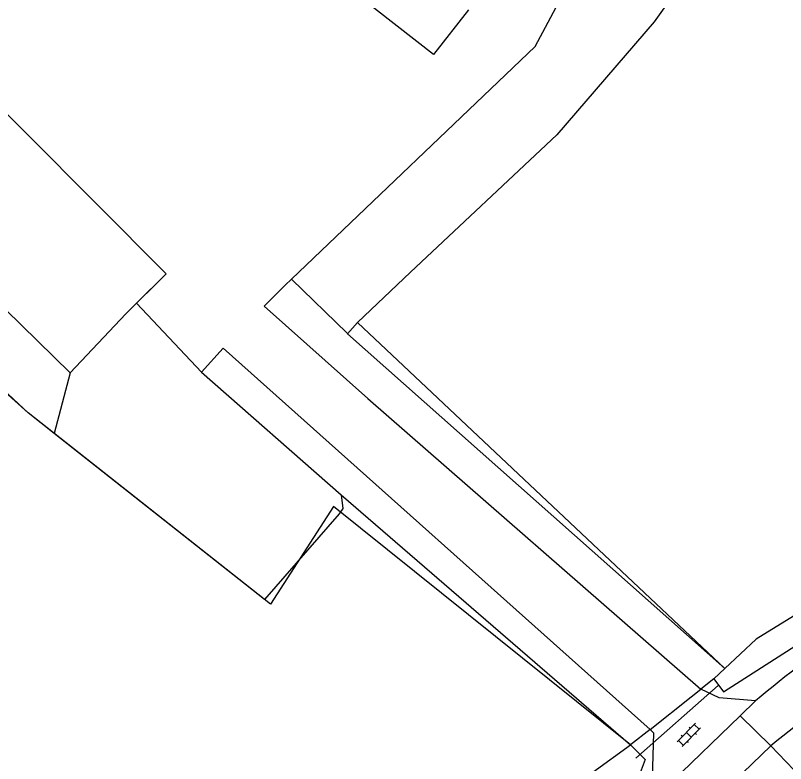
# Model space of a CAD drawing. Extents: x 124000 to 129000, y 395500 to 397503.
# Drawn here: x 125369.3 to 125437.3, y 397079.1 to 397145.1 of the extents above; entities that cross this region are included whole.
import ezdxf

# ---------------------------------------------------------------- set-up
doc = ezdxf.new("R2010")
doc.units = 0
for name, color, linetype in [('gg-afsc-lijn draadraster', 7, 'Continuous'), ('gg-bbg-bijgebouw', 7, 'Continuous'), ('gg-knt-bronhoudergrens', 7, 'Continuous'), ('gg-knt-onverhard', 7, 'Continuous'), ('gg-knt-verharding', 7, 'Continuous'), ('gg-kntw-bovenkant insteek waterloop', 7, 'Continuous'), ('gg-kwrk-duiker nz buis', 7, 'Continuous'), ('gt-grn-groengrens', 7, 'Continuous'), ('gt-grn-weggrens', 7, 'Continuous'), ('gt-symb-klinker verharding', 7, 'Continuous'), ('gx-grn-BAG pand plantopografie verbouwing', 7, 'Continuous'), ('gx-grn-maaiveld', 7, 'Continuous')]:
    doc.layers.add(name, color=color, linetype=linetype)

# ---------------------------------------------------------------- blocks, each defined once
blk = doc.blocks.new('gt0-KL1')
at = {"layer": 'gt-symb-klinker verharding'}
for p, q in [((-1.15, 0.3), (1.15, 0.3)), ((-1, -0.3), (-1, 0.3)), ((-0.5, 0.3), (-0.5, 0.45)), ((0, -0.3), (0, 0.3)), ((0.5, 0.3), (0.5, 0.45)), ((1, -0.3), (1, 0.3)), ((-1.15, -0.3), (1.15, -0.3)), ((-0.5, -0.45), (-0.5, -0.3)), ((0.5, -0.45), (0.5, -0.3))]:
    blk.add_line(p, q, dxfattribs=at)

msp = doc.modelspace()

# ---------------------------------------------------------------- linework, layer by layer
at = {"layer": 'gg-afsc-lijn draadraster'}
msp.add_line((125399.51, 397117.969), (125431.902, 397087.439), dxfattribs=at)
msp.add_lwpolyline([(125423.586, 397080.713), (125397.39, 397101.731), (125391.819, 397093.121), (125370.445, 397110.004), (125346.89, 397131.957), (125343.73, 397135.012), (125331.875, 397144.593), (125326.076, 397136.861), (125329.918, 397133.22), (125326.824, 397129.991), (125321.301, 397135.773)], dxfattribs=at)
at = {"layer": 'gg-bbg-bijgebouw'}
msp.add_lwpolyline([(125409.29, 397145.56), (125406.2, 397141.62), (125374.56, 397166.33), (125377.64, 397170.29)], dxfattribs=at)
at = {"layer": 'gg-knt-bronhoudergrens'}
msp.add_lwpolyline([(125440.838, 397165.81), (125425.663, 397144.5), (125417.075, 397134.543), (125404.179, 397122.427), (125399.51, 397117.969)], dxfattribs=at)
at = {"layer": 'gg-knt-onverhard'}
msp.add_line((125435.95, 397080.62), (125437.982, 397078.489), dxfattribs=at)
for centre, radius, start, end in [((125489.518, 397019.983), 84.78, 115.84077, 130.36498), ((125512.963, 396985.447), 122.429, 118.57701, 128.97924)]:
    msp.add_arc(centre, radius, start, end, dxfattribs=at)
at = {"layer": 'gg-knt-verharding'}
for p, q in [((125433.26, 397083.26), (125434.61, 397084.58)), ((125435.95, 397080.62), (125433.26, 397083.26)), ((125432.43, 397077.22), (125435.95, 397080.62))]:
    msp.add_line(p, q, dxfattribs=at)
for points in [[(125434.61, 397084.58), (125431.4, 397084.86), (125429.799, 397085.636)], [(125425.308, 397082.077), (125425.6, 397081.76), (125425.43, 397075.72)]]:
    msp.add_lwpolyline(points, dxfattribs=at)
at = {"layer": 'gg-kntw-bovenkant insteek waterloop'}
msp.add_line((125431.902, 397087.439), (125430.94, 397086.54), dxfattribs=at)
for points in [[(125430.94, 397086.54), (125431.8, 397085.4), (125447.8, 397095.66), (125462.51, 397103.34), (125474.35, 397108.37), (125482.05, 397110.8), (125481.539, 397113.504)], [(125480.699, 397113.222), (125477.137, 397112.027), (125465.908, 397107.745), (125461.886, 397106.046), (125457.433, 397103.748), (125452.399, 397101.216), (125446.977, 397097.636), (125434.665, 397090.02), (125431.902, 397087.439)], [(125406.352, 397065.678), (125420.258, 397078.308), (125423.586, 397080.713)], [(125423.586, 397080.713), (125424.88, 397079.419), (125424.249, 397077.773), (125408.673, 397063.265)]]:
    msp.add_lwpolyline(points, dxfattribs=at)
at = {"layer": 'gg-kwrk-duiker nz buis'}
msp.add_line((125424.045, 397079.53), (125431.32, 397085.945), dxfattribs=at)
at = {"layer": 'gt-grn-groengrens'}
for p, q in [((125430.94, 397086.54), (125429.799, 397085.636)), ((125425.308, 397082.077), (125423.586, 397080.713))]:
    msp.add_line(p, q, dxfattribs=at)
at = {"layer": 'gt-grn-weggrens'}
msp.add_line((125433.26, 397083.26), (125425.43, 397075.72), dxfattribs=at)
at = {"layer": 'gx-grn-BAG pand plantopografie verbouwing'}
msp.add_line((125379.06, 397118.73), (125382.62, 397122.26), dxfattribs=at)
at = {"layer": 'gx-grn-maaiveld'}
for p, q in [((125380.013, 397119.675), (125382.62, 397122.26)), ((125380.013, 397119.675), (125379.06, 397118.73)), ((125385.724, 397113.588), (125380.013, 397119.675)), ((125379.06, 397118.73), (125374.151, 397113.545)), ((125398.631, 397116.979), (125399.51, 397117.969)), ((125398.631, 397116.979), (125431.902, 397087.439)), ((125374.151, 397113.545), (125372.744, 397108.188)), ((125385.724, 397113.588), (125398.059, 397102.766)), ((125398.059, 397102.766), (125423.586, 397080.713))]:
    msp.add_line(p, q, dxfattribs=at)
for points in [[(125393.685, 397121.789), (125415.172, 397142.331), (125418.851, 397149.24), (125428.507, 397164.912), (125390.12, 397195.197)], [(125372.744, 397108.188), (125370.445, 397110.004), (125347.762, 397130.398), (125343, 397134.565), (125334.599, 397141.709), (125330.101, 397142.105), (125326.199, 397136.682), (125323.685, 397132.58), (125320.709, 397134.962), (125317.732, 397131.059), (125315.086, 397132.911), (125313.936, 397131.705), (125312.778, 397132.493), (125313.417, 397133.431)], [(125374.151, 397113.545), (125355.535, 397131.753), (125360.67, 397137.23), (125364.02, 397140.94), (125382.62, 397122.26)], [(125393.685, 397121.789), (125393.132, 397121.261), (125391.28, 397119.409), (125400.408, 397111.273), (125429.799, 397085.636)], [(125393.685, 397121.789), (125398.586, 397117.022), (125398.631, 397116.979)], [(125425.308, 397082.077), (125387.642, 397115.704), (125385.724, 397113.588)], [(125398.059, 397102.766), (125398.208, 397101.558), (125397.89, 397101.082), (125391.302, 397093.541), (125372.744, 397108.188)], [(125425.308, 397082.077), (125428.924, 397084.943), (125429.799, 397085.636)]]:
    msp.add_lwpolyline(points, dxfattribs=at)

# ---------------------------------------------------------------- block references
at = {"layer": 'gt-symb-klinker verharding', "rotation": 45.891375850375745}
msp.add_blockref('gt0-KL1', (125428.73, 397081.59), dxfattribs=at)

doc.saveas('drawing.dxf')
